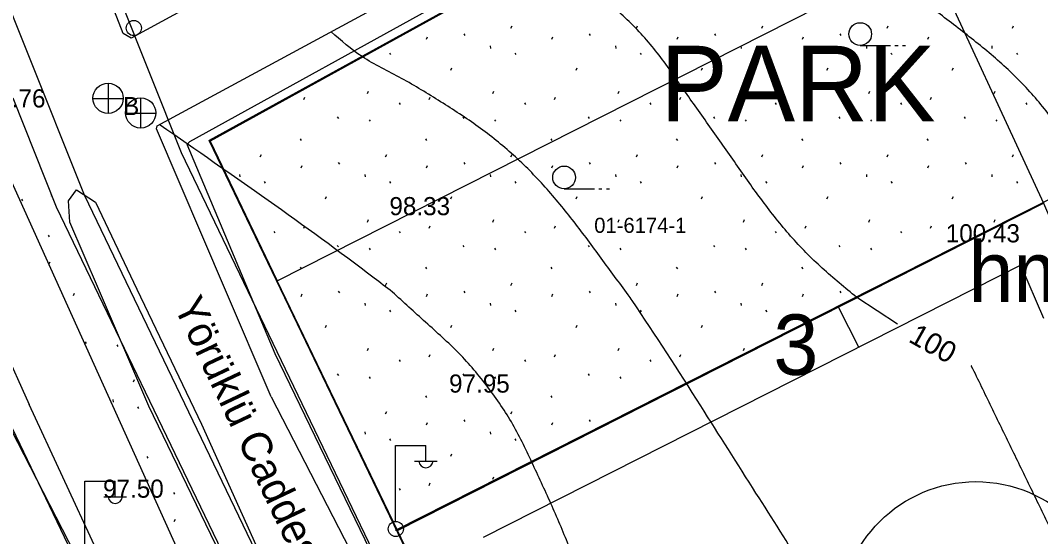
# Model space of a CAD drawing. Extents: x 412225 to 413380, y 4456471 to 4457189.
# Drawn here: x 413025.8 to 413093.2, y 4456571.1 to 4456605.3 of the extents above; entities that cross this region are included whole.
import ezdxf

# ---------------------------------------------------------------- set-up
doc = ezdxf.new("R2010")
doc.units = 0
for name, color, linetype in [('0_HALİHAZIR', 7, 'Continuous'), ('0_KADASTRO', 7, 'Continuous'), ('Level 20', 7, 'Continuous'), ('Level 28', 7, 'Continuous'), ('Level 30', 7, 'Continuous'), ('Level 31', 7, 'Continuous'), ('Level 41', 7, 'Continuous'), ('Level 57', 7, 'Continuous'), ('Level 62', 7, 'Continuous')]:
    doc.layers.add(name, color=color, linetype=linetype)

msp = doc.modelspace()

# ---------------------------------------------------------------- linework, layer by layer
at = {"layer": '0_HALİHAZIR'}
for p, q in [((413081.313, 4456603.647), (413083.313, 4456603.647)), ((413083.613, 4456603.647), (413083.813, 4456603.647)), ((413084.113, 4456603.647), (413084.313, 4456603.647)), ((413031.574, 4456599.137), (413031.574, 4456601.137)), ((413030.554, 4456600.127), (413032.554, 4456600.127)), ((413033.729, 4456598.166), (413033.729, 4456600.166)), ((413032.709, 4456599.156), (413034.709, 4456599.156)), ((413061.724, 4456594.157), (413063.724, 4456594.157)), ((413064.024, 4456594.157), (413064.224, 4456594.157)), ((413064.524, 4456594.157), (413064.724, 4456594.157)), ((413083.781, 4456585.205), (413081.08, 4456586.97)), ((413050.579, 4456572.165), (413050.579, 4456577.165)), ((413050.579, 4456577.165), (413052.579, 4456577.165)), ((413052.579, 4456576.165), (413052.579, 4456577.165)), ((413051.819, 4456576.125), (413053.319, 4456576.125)), ((413030.027, 4456569.808), (413030.027, 4456574.808)), ((413030.027, 4456574.808), (413032.027, 4456574.808)), ((413032.027, 4456573.808), (413032.027, 4456574.808)), ((413031.267, 4456573.768), (413032.767, 4456573.768))]:
    msp.add_line(p, q, dxfattribs=at)
msp.add_lwpolyline([(413053.405, 4456615.195), (413033.074, 4456604.112), (413032.56, 4456604.434), (413022.955, 4456629.103), (413023.782, 4456630.234), (413078.443, 4456659.87), (413091.421, 4456666.304), (413091.726, 4456666.393), (413092.222, 4456666.272), (413100.074, 4456649.285), (413101.857, 4456643.728), (413101.722, 4456643.302), (413071.701, 4456625.367)], close=True, dxfattribs=at)
for points in [[(413039.326, 4456587.446), (413034.763, 4456598.119), (413034.813, 4456598.32), (413048.379, 4456605.67), (413081.409, 4456623.569), (413097.964, 4456632.273), (413097.994, 4456632.282), (413098.69, 4456632.69), (413099.364, 4456632.643), (413100.729, 4456631.626), (413112.094, 4456606.767), (413119.845, 4456586.527)], [(413040.839, 4456587.429), (413036.78, 4456597.087), (413036.961, 4456597.293), (413054.713, 4456607.108), (413095.903, 4456629.247), (413098.442, 4456630.675), (413098.595, 4456631.135), (413098.456, 4456631.596), (413097.964, 4456632.273)], [(413030.92, 4456587.542), (413029.036, 4456591.935), (413028.932, 4456593.361), (413029.473, 4456594.081), (413030.721, 4456593.27), (413033.469, 4456587.513)], [(413022.834, 4456587.634), (413026.333, 4456579.868)], [(413034.251, 4456579.769), (413030.92, 4456587.542)], [(413033.469, 4456587.513), (413037.73, 4456578.587)], [(413042.346, 4456580.381), (413039.326, 4456587.446)], [(413055.851, 4456555.875), (413042.604, 4456583.229), (413040.839, 4456587.429)], [(413042.346, 4456580.381), (413048.651, 4456568.149), (413054.042, 4456556.997), (413062.293, 4456540.364), (413072.038, 4456519.899), (413073.489, 4456517.099)], [(412918.942, 4456509.044), (412932.768, 4456516.245), (412941.351, 4456520.225), (412947.615, 4456523.369), (412962.435, 4456531.538), (412976.561, 4456539.325), (412991.582, 4456547.143), (412999.018, 4456551.299), (413008.433, 4456556.016), (413017.047, 4456560.987), (413026.57, 4456566.669), (413029.559, 4456568.283), (413030.344, 4456568.753), (413030.736, 4456569.144), (413030.92, 4456569.811), (413030.8, 4456570.269), (413026.333, 4456579.868)], [(413082.731, 4456477.455), (413082.695, 4456477.469), (413082.3, 4456477.974), (413078.301, 4456486.827), (413071.133, 4456502.395), (413062.459, 4456520.861), (413056.413, 4456534.046), (413047.218, 4456553.342), (413041.182, 4456565.433), (413034.251, 4456579.769)], [(413037.73, 4456578.587), (413045.598, 4456561.073), (413050.125, 4456551.663), (413057.64, 4456535.89), (413063.914, 4456522.12), (413072.38, 4456504.504), (413076.619, 4456495.244), (413082.471, 4456481.157), (413083.422, 4456478.768), (413083.646, 4456478.04), (413083.53, 4456477.574), (413083.294, 4456477.449)]]:
    msp.add_lwpolyline(points, dxfattribs=at)
for centre, radius in [((413033.26, 4456604.791), 0.5), ((413081.313, 4456604.397), 0.75), ((413031.559, 4456600.145), 1), ((413033.714, 4456599.174), 1), ((413061.724, 4456594.907), 0.75), ((413050.589, 4456571.64), 0.5)]:
    msp.add_circle(centre, radius, dxfattribs=at)
for centre in [(413052.579, 4456576.168), (413032.028, 4456573.811)]:
    msp.add_arc(centre, 0.474, 184.83843, 355.14641, dxfattribs=at)
for points in [[(413112.118, 4456586.616), (413110.873, 4456589.345), (413109.626, 4456592.074), (413108.376, 4456594.801), (413107.107, 4456597.519), (413105.807, 4456600.222), (413104.468, 4456602.907), (413103.093, 4456605.573), (413101.632, 4456608.19), (413100.029, 4456610.718), (413098.232, 4456613.111), (413096.118, 4456615.183), (413093.727, 4456616.904), (413091.08, 4456618.306), (413088.36, 4456619.57), (413085.603, 4456620.751), (413082.81, 4456621.841), (413080.607, 4456623.134)], [(413101.763, 4456586.734), (413100.109, 4456589.236), (413098.485, 4456591.758), (413096.904, 4456594.307), (413095.331, 4456596.861), (413093.611, 4456599.304), (413091.635, 4456601.521), (413089.405, 4456603.512), (413087.044, 4456605.362), (413084.662, 4456607.185), (413082.304, 4456609.039), (413079.963, 4456610.914), (413077.517, 4456612.618), (413074.92, 4456614.051), (413072.159, 4456615.214), (413069.74, 4456616.761), (413069.366, 4456617.043)], [(413081.08, 4456586.97), (413078.798, 4456588.906), (413076.711, 4456591.029), (413074.839, 4456593.361), (413073.094, 4456595.801), (413071.371, 4456598.257), (413069.642, 4456600.708), (413067.891, 4456603.144), (413065.903, 4456605.343), (413063.6, 4456607.153), (413060.975, 4456608.545), (413058.56, 4456610.155), (413057.898, 4456610.828)], [(413065.954, 4456587.142), (413064.181, 4456589.563), (413062.382, 4456591.963), (413060.471, 4456594.268), (413058.371, 4456596.384), (413056.047, 4456598.256), (413053.555, 4456599.918), (413050.976, 4456601.449), (413048.356, 4456602.904), (413046.305, 4456604.546)], [(413050.365, 4456587.32), (413049.155, 4456588.246), (413035.006, 4456598.361)], [(413079.491, 4456505.94), (413079.227, 4456506.906), (413078.433, 4456509.799), (413077.602, 4456512.681), (413076.667, 4456515.527), (413075.598, 4456518.327), (413074.417, 4456521.084), (413073.265, 4456523.851), (413072.21, 4456526.655), (413071.305, 4456529.513), (413070.521, 4456532.407), (413069.839, 4456535.327), (413069.246, 4456538.267), (413068.719, 4456541.22), (413068.235, 4456544.18), (413067.771, 4456547.144), (413067.302, 4456550.107), (413066.807, 4456553.066), (413066.262, 4456556.016), (413065.643, 4456558.95), (413064.929, 4456561.862), (413064.101, 4456564.744), (413063.153, 4456567.587), (413062.089, 4456570.39), (413060.924, 4456573.154), (413059.673, 4456575.88), (413058.33, 4456578.561), (413056.686, 4456581.022), (413054.76, 4456583.272), (413052.566, 4456585.318), (413050.365, 4456587.32)], [(413093.211, 4456524.548), (413092.705, 4456528.338), (413090.721, 4456539.112), (413089.305, 4456543.743), (413081.479, 4456561.963), (413080.528, 4456563.813), (413074.418, 4456574.016), (413070.759, 4456579.794), (413066.216, 4456586.761), (413065.954, 4456587.142)], [(413108.289, 4456499.35), (413108.039, 4456502.338), (413107.906, 4456505.33), (413107.92, 4456508.328), (413108.038, 4456511.325), (413108.168, 4456514.322), (413108.271, 4456517.319), (413108.304, 4456520.319), (413108.276, 4456523.318), (413108.181, 4456526.316), (413108.01, 4456529.31), (413107.756, 4456532.299), (413107.411, 4456535.278), (413106.967, 4456538.243), (413106.416, 4456541.19), (413105.747, 4456544.113), (413104.954, 4456547.004), (413104.026, 4456549.854), (413102.957, 4456552.653), (413101.76, 4456555.401), (413100.482, 4456558.115), (413099.172, 4456560.814), (413097.861, 4456563.513), (413096.55, 4456566.211), (413095.239, 4456568.909), (413093.928, 4456571.608), (413092.618, 4456574.306), (413091.307, 4456577.005), (413089.996, 4456579.703), (413088.685, 4456582.402), (413088.66, 4456582.453)]]:
    msp.add_spline(points, degree=3, dxfattribs=at)
at = {"layer": '0_KADASTRO'}
for points in [[(413042.75, 4456588.06), (413085.75, 4456609.85), (413080.74, 4456620.71), (413038.3, 4456597.3)], [(413042.75, 4456588.06), (413085.75, 4456609.85), (413093.44, 4456593.2), (413050.7, 4456571.53)], [(413050.7, 4456571.53), (413093.44, 4456593.2), (413096.21, 4456586.75), (413102.02, 4456572.31), (413106.57, 4456561), (413111.7, 4456548.24), (413114.33, 4456541.73), (413075.09, 4456522.15), (413053.73, 4456565.22)], [(413017.179, 4456574.027), (413025.145, 4456578.21), (413029.777, 4456569.173), (413021.854, 4456564.91)]]:
    msp.add_lwpolyline(points, close=True, dxfattribs=at)
at = {"layer": 'Level 20'}
for p, q in [((413091.937, 4456589.098), (413090.464, 4456588.351)), ((413093.453, 4456585.562), (413091.937, 4456589.098)), ((413090.464, 4456588.351), (413056.372, 4456571.066)), ((413079.854, 4456586.335), (413081.211, 4456583.659))]:
    msp.add_line(p, q, dxfattribs=at)
at = {"layer": 'Level 28'}
for p, q in [((413038.243, 4456597.345), (413097.753, 4456630.161)), ((413097.753, 4456630.161), (413038.243, 4456597.345)), ((413053.655, 4456565.289), (413038.243, 4456597.345)), ((413038.243, 4456597.345), (413050.632, 4456571.576)), ((413017.607, 4456594.111), (413037.004, 4456553.766)), ((413050.632, 4456571.576), (413089.319, 4456591.174)), ((413089.319, 4456591.174), (413089.319, 4456591.174))]:
    msp.add_line(p, q, dxfattribs=at)
at = {"layer": 'Level 31'}
msp.add_circle((413088.972, 4456565.773), 9, dxfattribs=at)
at = {"layer": 'Level 41'}
for p, q in [((413058.21, 4456604.783), (413058.281, 4456604.942)), ((413066.503, 4456604.783), (413066.574, 4456604.942)), ((413074.796, 4456604.783), (413074.867, 4456604.942)), ((413083.089, 4456604.783), (413083.16, 4456604.942)), ((413091.382, 4456604.783), (413091.453, 4456604.942)), ((413052.616, 4456604.054), (413052.688, 4456604.214)), ((413055.081, 4456604.399), (413055.152, 4456604.292)), ((413060.909, 4456604.054), (413060.981, 4456604.214)), ((413063.374, 4456604.399), (413063.445, 4456604.292)), ((413069.202, 4456604.054), (413069.274, 4456604.214)), ((413071.667, 4456604.399), (413071.738, 4456604.292)), ((413077.495, 4456604.054), (413077.567, 4456604.214)), ((413079.96, 4456604.399), (413080.031, 4456604.292)), ((413085.788, 4456604.054), (413085.86, 4456604.214)), ((413088.253, 4456604.399), (413088.324, 4456604.292)), ((413056.839, 4456603.608), (413056.857, 4456603.448)), ((413065.132, 4456603.608), (413065.15, 4456603.448)), ((413073.425, 4456603.608), (413073.443, 4456603.448)), ((413081.718, 4456603.608), (413081.736, 4456603.448)), ((413090.011, 4456603.608), (413090.029, 4456603.448)), ((413050.176, 4456603.138), (413050.246, 4456603.031)), ((413058.469, 4456603.138), (413058.539, 4456603.031)), ((413066.762, 4456603.138), (413066.832, 4456603.031)), ((413075.055, 4456603.138), (413075.125, 4456603.031)), ((413083.348, 4456603.138), (413083.418, 4456603.031)), ((413091.641, 4456603.138), (413091.711, 4456603.031)), ((413054.232, 4456601.994), (413054.304, 4456602.154)), ((413062.525, 4456601.994), (413062.597, 4456602.154)), ((413070.818, 4456601.994), (413070.89, 4456602.154)), ((413079.111, 4456601.994), (413079.183, 4456602.154)), ((413087.404, 4456601.994), (413087.476, 4456602.154)), ((413048.711, 4456600.464), (413048.781, 4456600.624)), ((413057.004, 4456600.464), (413057.074, 4456600.624)), ((413065.297, 4456600.464), (413065.367, 4456600.624)), ((413073.59, 4456600.464), (413073.66, 4456600.624)), ((413081.883, 4456600.464), (413081.953, 4456600.624)), ((413090.176, 4456600.464), (413090.246, 4456600.624)), ((413044.501, 4456600.056), (413044.572, 4456600.216)), ((413050.806, 4456599.848), (413050.877, 4456599.742)), ((413052.794, 4456600.056), (413052.865, 4456600.216)), ((413059.099, 4456599.848), (413059.17, 4456599.742)), ((413061.087, 4456600.056), (413061.158, 4456600.216)), ((413067.392, 4456599.848), (413067.463, 4456599.742)), ((413069.38, 4456600.056), (413069.451, 4456600.216)), ((413075.685, 4456599.848), (413075.756, 4456599.742)), ((413077.673, 4456600.056), (413077.744, 4456600.216)), ((413083.978, 4456599.848), (413084.049, 4456599.742)), ((413085.966, 4456600.056), (413086.037, 4456600.216)), ((413092.271, 4456599.848), (413092.342, 4456599.742)), ((413040.587, 4456598.637), (413040.598, 4456598.62)), ((413046.721, 4456598.919), (413046.792, 4456598.812)), ((413048.82, 4456598.727), (413048.891, 4456598.62)), ((413055.014, 4456598.919), (413055.085, 4456598.812)), ((413057.113, 4456598.727), (413057.184, 4456598.62)), ((413063.307, 4456598.919), (413063.378, 4456598.812)), ((413065.406, 4456598.727), (413065.477, 4456598.62)), ((413071.6, 4456598.919), (413071.671, 4456598.812)), ((413073.699, 4456598.727), (413073.77, 4456598.62)), ((413079.893, 4456598.919), (413079.964, 4456598.812)), ((413081.992, 4456598.727), (413082.063, 4456598.62)), ((413088.186, 4456598.919), (413088.257, 4456598.812)), ((413090.285, 4456598.727), (413090.356, 4456598.62)), ((413044.265, 4456597.466), (413044.336, 4456597.359)), ((413052.558, 4456597.466), (413052.629, 4456597.359)), ((413060.851, 4456597.466), (413060.922, 4456597.359)), ((413069.144, 4456597.466), (413069.215, 4456597.359)), ((413077.437, 4456597.466), (413077.508, 4456597.359)), ((413085.73, 4456597.466), (413085.801, 4456597.359)), ((413041.624, 4456596.273), (413041.695, 4456596.432)), ((413046.788, 4456595.889), (413046.859, 4456595.782)), ((413049.917, 4456596.273), (413049.988, 4456596.432)), ((413055.081, 4456595.889), (413055.152, 4456595.782)), ((413058.21, 4456596.273), (413058.281, 4456596.432)), ((413063.374, 4456595.889), (413063.445, 4456595.782)), ((413066.503, 4456596.273), (413066.574, 4456596.432)), ((413071.667, 4456595.889), (413071.738, 4456595.782)), ((413074.796, 4456596.273), (413074.867, 4456596.432)), ((413079.96, 4456595.889), (413080.031, 4456595.782)), ((413083.089, 4456596.273), (413083.16, 4456596.432)), ((413088.253, 4456595.889), (413088.324, 4456595.782)), ((413091.382, 4456596.273), (413091.453, 4456596.432)), ((413044.323, 4456595.544), (413044.395, 4456595.704)), ((413052.616, 4456595.544), (413052.688, 4456595.704)), ((413060.909, 4456595.544), (413060.981, 4456595.704)), ((413069.202, 4456595.544), (413069.274, 4456595.704)), ((413077.495, 4456595.544), (413077.567, 4456595.704)), ((413085.788, 4456595.544), (413085.86, 4456595.704)), ((413040.253, 4456595.098), (413040.271, 4456594.938)), ((413041.883, 4456594.628), (413041.953, 4456594.521)), ((413048.546, 4456595.098), (413048.564, 4456594.938)), ((413050.176, 4456594.628), (413050.246, 4456594.521)), ((413056.839, 4456595.098), (413056.857, 4456594.938)), ((413058.469, 4456594.628), (413058.539, 4456594.521)), ((413065.132, 4456595.098), (413065.15, 4456594.938)), ((413066.762, 4456594.628), (413066.832, 4456594.521)), ((413073.425, 4456595.098), (413073.443, 4456594.938)), ((413075.055, 4456594.628), (413075.125, 4456594.521)), ((413081.718, 4456595.098), (413081.736, 4456594.938)), ((413083.348, 4456594.628), (413083.418, 4456594.521)), ((413090.011, 4456595.098), (413090.029, 4456594.938)), ((413091.641, 4456594.628), (413091.711, 4456594.521)), ((413025.833, 4456593.461), (413025.904, 4456593.355)), ((413027.821, 4456593.669), (413027.845, 4456593.724)), ((413045.939, 4456593.484), (413046.011, 4456593.644)), ((413054.232, 4456593.484), (413054.304, 4456593.644)), ((413062.525, 4456593.484), (413062.597, 4456593.644)), ((413070.818, 4456593.484), (413070.89, 4456593.644)), ((413079.111, 4456593.484), (413079.183, 4456593.644)), ((413087.404, 4456593.484), (413087.476, 4456593.644)), ((413048.711, 4456591.954), (413048.781, 4456592.114)), ((413057.004, 4456591.954), (413057.074, 4456592.114)), ((413065.297, 4456591.954), (413065.367, 4456592.114)), ((413073.59, 4456591.954), (413073.66, 4456592.114)), ((413081.883, 4456591.954), (413081.953, 4456592.114)), ((413090.176, 4456591.954), (413090.246, 4456592.114)), ((413027.585, 4456591.079), (413027.656, 4456590.972)), ((413042.513, 4456591.338), (413042.584, 4456591.232)), ((413044.501, 4456591.546), (413044.572, 4456591.706)), ((413050.806, 4456591.338), (413050.877, 4456591.232)), ((413052.794, 4456591.546), (413052.865, 4456591.706)), ((413059.099, 4456591.338), (413059.17, 4456591.232)), ((413061.087, 4456591.546), (413061.158, 4456591.706)), ((413067.392, 4456591.338), (413067.463, 4456591.232)), ((413069.38, 4456591.546), (413069.451, 4456591.706)), ((413075.685, 4456591.338), (413075.756, 4456591.232)), ((413077.673, 4456591.546), (413077.744, 4456591.706)), ((413083.978, 4456591.338), (413084.049, 4456591.232)), ((413085.966, 4456591.546), (413086.037, 4456591.706)), ((413046.721, 4456590.409), (413046.792, 4456590.302)), ((413055.014, 4456590.409), (413055.085, 4456590.302)), ((413063.307, 4456590.409), (413063.378, 4456590.302)), ((413071.6, 4456590.409), (413071.671, 4456590.302)), ((413079.893, 4456590.409), (413079.964, 4456590.302)), ((413048.82, 4456590.217), (413048.891, 4456590.11)), ((413057.113, 4456590.217), (413057.184, 4456590.11)), ((413065.406, 4456590.217), (413065.477, 4456590.11)), ((413073.699, 4456590.217), (413073.77, 4456590.11)), ((413081.992, 4456590.217), (413082.063, 4456590.11)), ((413027.643, 4456589.157), (413027.715, 4456589.317)), ((413044.265, 4456588.956), (413044.336, 4456588.849)), ((413052.558, 4456588.956), (413052.629, 4456588.849)), ((413060.851, 4456588.956), (413060.922, 4456588.849)), ((413069.144, 4456588.956), (413069.215, 4456588.849)), ((413077.437, 4456588.956), (413077.508, 4456588.849)), ((413049.917, 4456587.763), (413049.988, 4456587.922)), ((413058.21, 4456587.763), (413058.281, 4456587.922)), ((413066.503, 4456587.763), (413066.574, 4456587.922)), ((413074.796, 4456587.763), (413074.867, 4456587.922)), ((413029.259, 4456587.097), (413029.331, 4456587.257)), ((413044.323, 4456587.034), (413044.395, 4456587.194)), ((413046.788, 4456587.379), (413046.859, 4456587.272)), ((413052.616, 4456587.034), (413052.688, 4456587.194)), ((413055.081, 4456587.379), (413055.152, 4456587.272)), ((413060.909, 4456587.034), (413060.981, 4456587.194)), ((413063.374, 4456587.379), (413063.445, 4456587.272)), ((413069.202, 4456587.034), (413069.274, 4456587.194)), ((413071.667, 4456587.379), (413071.738, 4456587.272)), ((413077.495, 4456587.034), (413077.567, 4456587.194)), ((413079.96, 4456587.379), (413080.031, 4456587.272)), ((413048.546, 4456586.588), (413048.564, 4456586.428)), ((413056.839, 4456586.588), (413056.857, 4456586.428)), ((413065.132, 4456586.588), (413065.15, 4456586.428)), ((413073.425, 4456586.588), (413073.443, 4456586.428)), ((413050.176, 4456586.118), (413050.246, 4456586.011)), ((413058.469, 4456586.118), (413058.539, 4456586.011)), ((413066.762, 4456586.118), (413066.832, 4456586.011)), ((413075.055, 4456586.118), (413075.125, 4456586.011)), ((413045.939, 4456584.974), (413046.011, 4456585.134)), ((413054.232, 4456584.974), (413054.304, 4456585.134)), ((413062.525, 4456584.974), (413062.597, 4456585.134)), ((413070.818, 4456584.974), (413070.89, 4456585.134)), ((413030.041, 4456584.022), (413030.112, 4456583.915)), ((413032.14, 4456583.83), (413032.211, 4456583.723)), ((413048.711, 4456583.444), (413048.781, 4456583.604)), ((413052.794, 4456583.036), (413052.865, 4456583.196)), ((413057.004, 4456583.444), (413057.074, 4456583.604)), ((413061.087, 4456583.036), (413061.158, 4456583.196)), ((413065.297, 4456583.444), (413065.367, 4456583.604)), ((413069.38, 4456583.036), (413069.451, 4456583.196)), ((413073.59, 4456583.444), (413073.66, 4456583.604)), ((413050.806, 4456582.828), (413050.877, 4456582.722)), ((413059.099, 4456582.828), (413059.17, 4456582.722)), ((413067.392, 4456582.828), (413067.463, 4456582.722)), ((413046.721, 4456581.899), (413046.792, 4456581.792)), ((413048.82, 4456581.707), (413048.891, 4456581.6)), ((413055.014, 4456581.899), (413055.085, 4456581.792)), ((413057.113, 4456581.707), (413057.184, 4456581.6)), ((413063.307, 4456581.899), (413063.378, 4456581.792)), ((413065.406, 4456581.707), (413065.477, 4456581.6)), ((413033.237, 4456581.376), (413033.308, 4456581.535)), ((413052.558, 4456580.446), (413052.629, 4456580.339)), ((413060.851, 4456580.446), (413060.922, 4456580.339)), ((413031.866, 4456580.201), (413031.884, 4456580.041)), ((413033.496, 4456579.731), (413033.566, 4456579.624)), ((413049.917, 4456579.253), (413049.988, 4456579.412)), ((413058.21, 4456579.253), (413058.281, 4456579.412)), ((413052.616, 4456578.524), (413052.688, 4456578.684)), ((413055.081, 4456578.869), (413055.152, 4456578.762)), ((413060.909, 4456578.524), (413060.981, 4456578.684)), ((413063.374, 4456578.869), (413063.445, 4456578.762)), ((413048.546, 4456578.078), (413048.564, 4456577.918)), ((413050.176, 4456577.608), (413050.246, 4456577.501)), ((413056.839, 4456578.078), (413056.857, 4456577.918)), ((413058.469, 4456577.608), (413058.539, 4456577.501)), ((413034.126, 4456576.441), (413034.197, 4456576.335)), ((413054.232, 4456576.464), (413054.304, 4456576.624)), ((413057.004, 4456574.934), (413057.074, 4456575.094)), ((413050.806, 4456574.318), (413050.877, 4456574.212)), ((413052.794, 4456574.526), (413052.865, 4456574.686)), ((413035.878, 4456574.059), (413035.949, 4456573.952)), ((413035.936, 4456572.137), (413036.008, 4456572.297))]:
    msp.add_line(p, q, dxfattribs=at)
at = {"layer": 'Level 57'}
for p, q in [((413109.353, 4456601.323), (413089.319, 4456591.174)), ((413089.319, 4456591.174), (413050.557, 4456571.538)), ((413089.319, 4456591.174), (413089.319, 4456591.174))]:
    msp.add_line(p, q, dxfattribs=at)
at = {"layer": 'Level 62'}
for p, q in [((413026.149, 4456603.386), (413014.432, 4456632.805)), ((413036.409, 4456596.544), (413024.64, 4456626.092)), ((413029.991, 4456593.741), (413026.149, 4456603.386)), ((413028.155, 4456592.946), (413025.283, 4456600.157)), ((413023.07, 4456599.197), (413041.211, 4456559.08)), ((413051.865, 4456564.398), (413036.409, 4456596.544)), ((413045.986, 4456560.471), (413029.991, 4456593.741)), ((413043.827, 4456560.349), (413028.155, 4456592.946))]:
    msp.add_line(p, q, dxfattribs=at)

# ---------------------------------------------------------------- texts
at = {"layer": '0_HALİHAZIR'}
for s, p in [('97.76', (413023.399, 4456599.535)), ('B', (413032.547, 4456599.028)), ('98.33', (413050.167, 4456592.406)), ('100.43 ', (413086.97, 4456590.608)), ('97.95', (413054.112, 4456580.665)), ('97.50', (413031.223, 4456573.709))]:
    msp.add_text(s, height=1.2, dxfattribs=at).set_placement(p)
for s, height, rotation, p in [('Yörüklü Caddesi', 2, 295.39419, (413035.861, 4456586.424)), ('100', 1.4, 330.6453, (413084.437, 4456584.069))]:
    msp.add_text(s, height=height, rotation=rotation, dxfattribs=at).set_placement(p)
at = {"layer": '0_KADASTRO'}
msp.add_text('01-6174-1', height=1, dxfattribs=at).set_placement((413063.716, 4456591.237))
msp.add_text('01-6174-1', height=1, dxfattribs=at).set_placement((413063.716, 4456591.237))
at = {"layer": 'Level 20'}
msp.add_text('3', height=4, dxfattribs=at).set_placement((413075.57, 4456581.838))
at = {"layer": 'Level 30'}
msp.add_text('hmax=9,50 m ', height=4, dxfattribs=at).set_placement((413088.473, 4456586.67))
at = {"layer": 'Level 41'}
msp.add_text('PARK', height=5, dxfattribs=at).set_placement((413068.086, 4456598.618))

doc.saveas('drawing.dxf')
